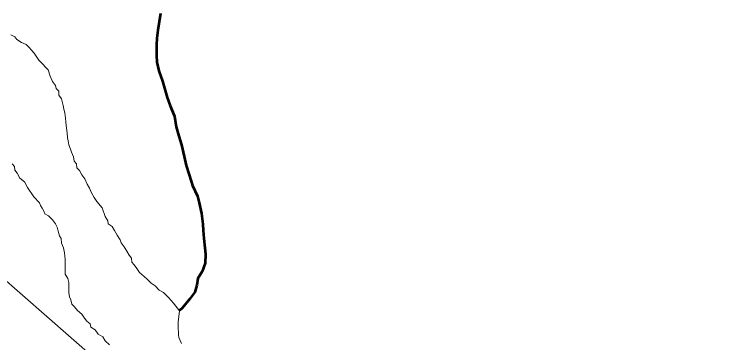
# Model space of a CAD drawing. Extents: x 553962 to 842807, y 8883888 to 9032388.
# Drawn here: x 805957 to 806498, y 9014243 to 9014489 of the extents above; entities that cross this region are included whole.
import ezdxf

# ---------------------------------------------------------------- set-up
doc = ezdxf.new("R2010")
doc.units = 0
doc.header["$LTSCALE"] = 200
doc.layers.add('1', color=7, linetype='Continuous', lineweight=13)

msp = doc.modelspace()

# ---------------------------------------------------------------- linework, layer by layer
at = {"layer": '1'}
for points in [[(814298.1, 9008867.1), (813458.2, 9010635.2), (812579.3, 9010752.6), (811652, 9011619.1), (810558.4, 9011741.7), (810194, 9012370), (808313, 9013341.6), (806825.8, 9013525.4), (805531, 9014654.6), (804656.1, 9014532)], [(805954.1, 9014473.3), (805957.1, 9014471.8), (805958.5, 9014469.8), (805962, 9014467.7), (805965.5, 9014466.2), (805967.8, 9014463.9), (805969.5, 9014461.9), (805971.5, 9014459.7), (805973.4, 9014456.6), (805974.9, 9014454.4), (805977.9, 9014451.3), (805980.1, 9014449.1), (805981.9, 9014447.1), (805983.6, 9014442.5), (805985.3, 9014438.5), (805987.5, 9014435.3), (805988, 9014433.2), (805990, 9014431.2), (805990, 9014428.2), (805992, 9014425.5), (805992.7, 9014422.5), (805993.2, 9014420.5), (805993.7, 9014417.7), (805994.4, 9014414.9), (805994.9, 9014410.9), (805995.3, 9014407.9), (805995.8, 9014403.4), (805996.3, 9014399.9), (805996.5, 9014396.1), (805997, 9014393.9), (805997.5, 9014390.9), (805998.7, 9014387.6), (805999.4, 9014385.4), (806001.1, 9014381.8), (806001.6, 9014378.6), (806003.3, 9014376.6), (806003.6, 9014373.6), (806005.6, 9014371.6), (806007.3, 9014368.3), (806009.5, 9014365.3), (806011.2, 9014361.5), (806013, 9014358.5), (806014.4, 9014355)], [(805954.1, 9014473.3), (805957.1, 9014471.8), (805958.5, 9014469.8), (805962, 9014467.7), (805965.5, 9014466.2), (805967.8, 9014463.9), (805969.5, 9014461.9), (805971.5, 9014459.7), (805973.4, 9014456.6), (805974.9, 9014454.4), (805977.9, 9014451.3), (805980.1, 9014449.1), (805981.9, 9014447.1), (805983.6, 9014442.5), (805985.3, 9014438.5), (805987.5, 9014435.3), (805988, 9014433.2), (805990, 9014431.2), (805990, 9014428.2), (805992, 9014425.5), (805992.7, 9014422.5), (805993.2, 9014420.5), (805993.7, 9014417.7), (805994.4, 9014414.9), (805994.9, 9014410.9), (805995.3, 9014407.9), (805995.8, 9014403.4), (805996.3, 9014399.9), (805996.5, 9014396.1), (805997, 9014393.9), (805997.5, 9014390.9), (805998.7, 9014387.6), (805999.4, 9014385.4), (806001.1, 9014381.8), (806001.6, 9014378.6), (806003.3, 9014376.6), (806003.6, 9014373.6), (806005.6, 9014371.6), (806007.3, 9014368.3), (806009.5, 9014365.3), (806011.2, 9014361.5), (806013, 9014358.5), (806014.4, 9014355)], [(806014.4, 9014355), (806013, 9014358.5), (806011.2, 9014361.5), (806009.5, 9014365.3), (806007.3, 9014368.3), (806005.6, 9014371.6), (806003.6, 9014373.6), (806003.3, 9014376.6), (806001.6, 9014378.6), (806001.1, 9014381.8), (805999.4, 9014385.4), (805998.7, 9014387.6), (805997.5, 9014390.9), (805997, 9014393.9), (805996.5, 9014396.1), (805996.3, 9014399.9), (805995.8, 9014403.4), (805995.3, 9014407.9), (805994.9, 9014410.9), (805994.4, 9014414.9), (805993.7, 9014417.7), (805993.2, 9014420.5), (805992.7, 9014422.5), (805992, 9014425.5), (805990, 9014428.2), (805990, 9014431.2), (805988, 9014433.2), (805987.5, 9014435.3), (805985.3, 9014438.5), (805983.6, 9014442.5), (805981.9, 9014447.1), (805980.1, 9014449.1), (805977.9, 9014451.3), (805974.9, 9014454.4), (805973.4, 9014456.6), (805971.5, 9014459.7), (805969.5, 9014461.9), (805967.8, 9014463.9), (805965.5, 9014466.2), (805962, 9014467.7), (805958.5, 9014469.8), (805957.1, 9014471.8), (805954.1, 9014473.3)], [(806028.1, 9014241), (806024.8, 9014244), (806023.1, 9014247), (806019.6, 9014249), (806017.2, 9014252.1), (806013.9, 9014254.1), (806013.4, 9014256.8), (806011, 9014258.6), (806009.2, 9014260.9), (806007.2, 9014263.9), (806004, 9014266.7), (806001.8, 9014269.4), (805999.8, 9014271.5), (805999.1, 9014274.7), (805998.1, 9014277), (805997.4, 9014280.2), (805997.4, 9014283.2), (805997.4, 9014285.2), (805997.4, 9014287.7), (805996.7, 9014290.7), (805994.7, 9014294), (805994.7, 9014296), (805994.8, 9014298), (805994.8, 9014305), (805994.3, 9014310), (805993.6, 9014313.8), (805992.1, 9014317.1), (805991.7, 9014320.6), (805990.4, 9014322.6), (805989.5, 9014326.1), (805988.7, 9014329.3), (805987.5, 9014331.6), (805985.3, 9014334.6), (805982.3, 9014337.7), (805979.6, 9014339.2), (805978.8, 9014341.2), (805977.6, 9014343.4), (805976.3, 9014345.5), (805975.6, 9014347.5), (805971.2, 9014352), (805966.4, 9014358.8), (805964.2, 9014363.1), (805960.8, 9014365.8), (805958.8, 9014369.6), (805957, 9014371.9), (805956.8, 9014374.6), (805955.1, 9014376.6)], [(806028.1, 9014241), (806024.8, 9014244), (806023.1, 9014247), (806019.6, 9014249), (806017.2, 9014252.1), (806013.9, 9014254.1), (806013.4, 9014256.8), (806011, 9014258.6), (806009.2, 9014260.9), (806007.2, 9014263.9), (806004, 9014266.7), (806001.8, 9014269.4), (805999.8, 9014271.5), (805999.1, 9014274.7), (805998.1, 9014277), (805997.4, 9014280.2), (805997.4, 9014283.2), (805997.4, 9014285.2), (805997.4, 9014287.7), (805996.7, 9014290.7), (805994.7, 9014294), (805994.7, 9014296), (805994.8, 9014298), (805994.8, 9014305), (805994.3, 9014310), (805993.6, 9014313.8), (805992.1, 9014317.1), (805991.7, 9014320.6), (805990.4, 9014322.6), (805989.5, 9014326.1), (805988.7, 9014329.3), (805987.5, 9014331.6), (805985.3, 9014334.6), (805982.3, 9014337.7), (805979.6, 9014339.2), (805978.8, 9014341.2), (805977.6, 9014343.4), (805976.3, 9014345.5), (805975.6, 9014347.5), (805971.2, 9014352), (805966.4, 9014358.8), (805964.2, 9014363.1), (805960.8, 9014365.8), (805958.8, 9014369.6), (805957, 9014371.9), (805956.8, 9014374.6), (805955.1, 9014376.6)], [(806014.4, 9014355), (806016.4, 9014351.5), (806018.6, 9014348.4), (806022.4, 9014343.7), (806024.8, 9014337.1), (806026.8, 9014333.9), (806027, 9014331.8), (806030, 9014329.6), (806031.7, 9014326.6), (806033.7, 9014323.1), (806035.9, 9014319.8), (806036.7, 9014317.5), (806038.9, 9014314.5), (806041.1, 9014311.2), (806042.8, 9014308.2), (806044.6, 9014306), (806044.8, 9014302.9), (806046.5, 9014300.9), (806048.5, 9014298.2), (806050.5, 9014295.2), (806054, 9014292.1), (806056.2, 9014290.3), (806059.2, 9014287.1), (806062.2, 9014285.1), (806065.2, 9014282), (806068.4, 9014280.3), (806070.6, 9014278.2), (806072.4, 9014276.2), (806074.3, 9014274.2), (806076.1, 9014272.2), (806080.5, 9014266.4), (806079.5, 9014257.9), (806079.5, 9014255.9), (806079.4, 9014252.6), (806079.7, 9014250.6), (806079.7, 9014248.4), (806080.1, 9014246.4), (806080.9, 9014244.1), (806081.9, 9014241.9)], [(806014.4, 9014355), (806016.4, 9014351.5), (806018.6, 9014348.4), (806022.4, 9014343.7), (806024.8, 9014337.1), (806026.8, 9014333.9), (806027, 9014331.8), (806030, 9014329.6), (806031.7, 9014326.6), (806033.7, 9014323.1), (806035.9, 9014319.8), (806036.7, 9014317.5), (806038.9, 9014314.5), (806041.1, 9014311.2), (806042.8, 9014308.2), (806044.6, 9014306), (806044.8, 9014302.9), (806046.5, 9014300.9), (806048.5, 9014298.2), (806050.5, 9014295.2), (806054, 9014292.1), (806056.2, 9014290.3), (806059.2, 9014287.1), (806062.2, 9014285.1), (806065.2, 9014282), (806068.4, 9014280.3), (806070.6, 9014278.2), (806072.4, 9014276.2), (806074.3, 9014274.2), (806076.1, 9014272.2), (806080.5, 9014266.4), (806079.5, 9014257.9), (806079.5, 9014255.9), (806079.4, 9014252.6), (806079.7, 9014250.6), (806079.7, 9014248.4), (806080.1, 9014246.4), (806080.9, 9014244.1), (806081.9, 9014241.9)], [(806081.9, 9014241.9), (806080.9, 9014244.1), (806080.1, 9014246.4), (806079.7, 9014248.4), (806079.7, 9014250.6), (806079.4, 9014252.6), (806079.5, 9014255.9), (806079.5, 9014257.9), (806080.5, 9014266.4), (806076.1, 9014272.2), (806074.3, 9014274.2), (806072.4, 9014276.2), (806070.6, 9014278.2), (806068.4, 9014280.3), (806065.2, 9014282), (806062.2, 9014285.1), (806059.2, 9014287.1), (806056.2, 9014290.3), (806054, 9014292.1), (806050.5, 9014295.2), (806048.5, 9014298.2), (806046.5, 9014300.9), (806044.8, 9014302.9), (806044.6, 9014306), (806042.8, 9014308.2), (806041.1, 9014311.2), (806038.9, 9014314.5), (806036.7, 9014317.5), (806035.9, 9014319.8), (806033.7, 9014323.1), (806031.7, 9014326.6), (806030, 9014329.6), (806027, 9014331.8), (806026.8, 9014333.9), (806024.8, 9014337.1), (806022.4, 9014343.7), (806018.6, 9014348.4), (806016.4, 9014351.5), (806014.4, 9014355)]]:
    msp.add_lwpolyline(points, dxfattribs=at)
at = {"layer": '1', "lineweight": 53}
msp.add_lwpolyline([(806066.3, 9014489.3), (806064.3, 9014476.8), (806063.5, 9014470.8), (806063.2, 9014465.8), (806063.2, 9014458), (806063.4, 9014453), (806065.1, 9014446.5), (806067.8, 9014438.7), (806071.3, 9014426.4), (806073.5, 9014420.2), (806076.7, 9014412.4), (806077.9, 9014404.4), (806079.9, 9014397.4), (806081.9, 9014390.8), (806084.1, 9014382.1), (806085.6, 9014375.3), (806087.8, 9014368.3), (806090.2, 9014360.3), (806094, 9014352.5), (806095.2, 9014347.5), (806096.9, 9014339.5), (806097.9, 9014331.5), (806098.3, 9014326.7), (806098.8, 9014320.7), (806099.5, 9014313.7), (806100, 9014308.9), (806099.7, 9014302.2), (806097.4, 9014295.9), (806094.2, 9014290.7), (806093.6, 9014285.7), (806091.9, 9014280.4), (806088.3, 9014275.4), (806082.5, 9014268.5), (806080.4, 9014266.6)], dxfattribs=at)
msp.add_lwpolyline([(806066.3, 9014489.3), (806064.3, 9014476.8), (806063.5, 9014470.8), (806063.2, 9014465.8), (806063.2, 9014458), (806063.4, 9014453), (806065.1, 9014446.5), (806067.8, 9014438.7), (806071.3, 9014426.4), (806073.5, 9014420.2), (806076.7, 9014412.4), (806077.9, 9014404.4), (806079.9, 9014397.4), (806081.9, 9014390.8), (806084.1, 9014382.1), (806085.6, 9014375.3), (806087.8, 9014368.3), (806090.2, 9014360.3), (806094, 9014352.5), (806095.2, 9014347.5), (806096.9, 9014339.5), (806097.9, 9014331.5), (806098.3, 9014326.7), (806098.8, 9014320.7), (806099.5, 9014313.7), (806100, 9014308.9), (806099.7, 9014302.2), (806097.4, 9014295.9), (806094.2, 9014290.7), (806093.6, 9014285.7), (806091.9, 9014280.4), (806088.3, 9014275.4), (806082.5, 9014268.5), (806080.4, 9014266.6)], dxfattribs=at)

doc.saveas('drawing.dxf')
